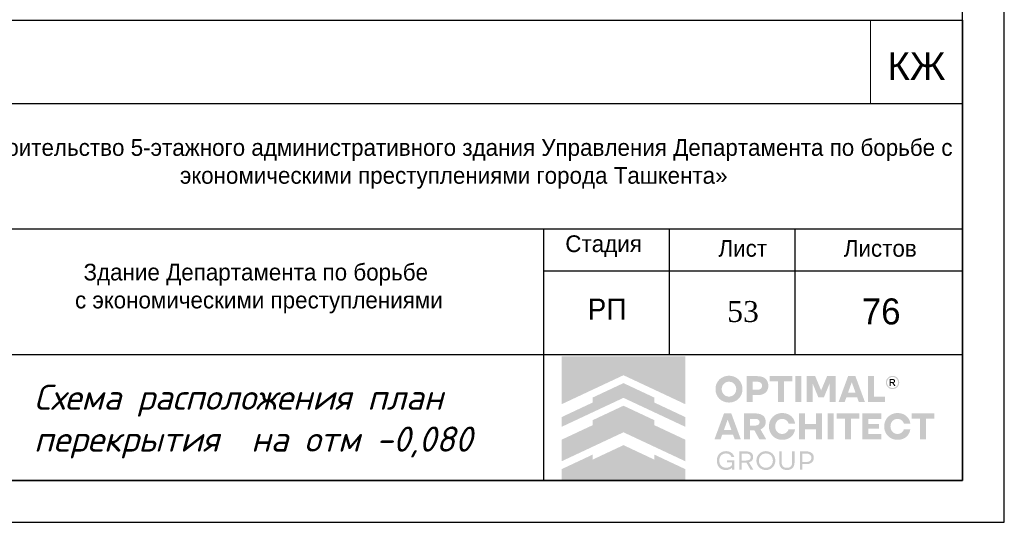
# Model space of a CAD drawing. Header units: millimetres. Extents: x -33345 to 4712671, y -3392 to 121473.
# Tile 656 of 656: x 3397110 to 3408872, y 44501 to 50506. Entities that reach past the tile are written whole.
import ezdxf

# ---------------------------------------------------------------- set-up
doc = ezdxf.new("R2010")
doc.units = ezdxf.units.MM
doc.layers.add('0.25', color=7, linetype='Continuous', lineweight=25)
doc.layers.add('Текст', color=7, linetype='Continuous', lineweight=20)
doc.styles.add('RomanS', font='romans.shx')
doc.styles.get("Standard").update_dxf_attribs({"font": 'arial.ttf'})
doc.styles.add('X-U-RW-01$0$StyleROMANS', font='GOTHIC.TTF')

# ---------------------------------------------------------------- blocks, each defined once
blk = doc.blocks.new('*U282')
at = {"layer": '0.25', "color": 5, "linetype": 'Continuous', "lineweight": 25, "ltscale": 100}
blk.add_lwpolyline([(-72619, 0), (0, 0), (0, 42000), (-72619, 42000), (-72619, 0)], dxfattribs=at)
at = {"layer": '0.25', "color": 7, "linetype": 'Continuous', "lineweight": 30, "ltscale": 100}
blk.add_lwpolyline([(-70619, 500), (-500, 500), (-500, 41500), (-70619, 41500), (-70619, 500)], dxfattribs=at)
blk = doc.blocks.new('logo')
at = {"true_color": 0x90e0ed}
h = blk.add_hatch(color=141, dxfattribs=at)
h.dxf.hatch_style = 1
h.paths.add_polyline_path([(5.672, 5.668), (0.009, 5.668), (0.009, 3.483), (1.425, 4.147), (2.84, 4.81), (4.256, 4.147), (5.672, 3.483)])
at = {"true_color": 0x212121}
h = blk.add_hatch(color=250, dxfattribs=at)
h.dxf.hatch_style = 1
h.paths.add_polyline_path([(8.107, 4.61), (8.086, 4.63), (8.064, 4.649), (8.041, 4.667), (8.017, 4.683), (7.992, 4.699), (7.967, 4.713), (7.94, 4.726), (7.912, 4.738), (7.884, 4.749), (7.855, 4.759), (7.825, 4.766), (7.795, 4.773), (7.763, 4.778), (7.732, 4.782), (7.7, 4.784), (7.667, 4.785), (7.634, 4.784), (7.602, 4.782), (7.571, 4.778), (7.54, 4.773), (7.51, 4.766), (7.48, 4.758), (7.451, 4.749), (7.422, 4.738), (7.394, 4.725), (7.367, 4.712), (7.341, 4.697), (7.316, 4.682), (7.292, 4.665), (7.269, 4.648), (7.247, 4.629), (7.226, 4.609), (7.206, 4.588), (7.187, 4.566), (7.169, 4.544), (7.153, 4.52), (7.137, 4.495), (7.122, 4.47), (7.109, 4.443), (7.097, 4.416), (7.086, 4.387), (7.076, 4.359), (7.068, 4.329), (7.061, 4.299), (7.056, 4.268), (7.053, 4.237), (7.05, 4.205), (7.05, 4.173), (7.05, 4.14), (7.053, 4.108), (7.056, 4.077), (7.061, 4.047), (7.068, 4.016), (7.076, 3.987), (7.086, 3.958), (7.097, 3.93), (7.109, 3.903), (7.122, 3.876), (7.137, 3.85), (7.153, 3.826), (7.169, 3.802), (7.187, 3.779), (7.206, 3.757), (7.226, 3.736), (7.247, 3.716), (7.269, 3.697), (7.292, 3.679), (7.316, 3.662), (7.341, 3.647), (7.367, 3.633), (7.394, 3.619), (7.422, 3.607), (7.451, 3.596), (7.48, 3.587), (7.51, 3.579), (7.54, 3.573), (7.571, 3.568), (7.602, 3.564), (7.634, 3.562), (7.667, 3.561), (7.7, 3.562), (7.732, 3.564), (7.763, 3.568), (7.795, 3.573), (7.825, 3.579), (7.855, 3.587), (7.884, 3.596), (7.912, 3.607), (7.94, 3.619), (7.967, 3.633), (7.992, 3.647), (8.017, 3.662), (8.041, 3.679), (8.064, 3.697), (8.086, 3.716), (8.107, 3.736), (8.127, 3.757), (8.146, 3.779), (8.164, 3.802), (8.181, 3.826), (8.196, 3.85), (8.211, 3.876), (8.224, 3.903), (8.237, 3.93), (8.248, 3.958), (8.257, 3.987), (8.265, 4.016), (8.272, 4.047), (8.277, 4.077), (8.281, 4.108), (8.283, 4.14), (8.284, 4.173), (8.283, 4.205), (8.281, 4.237), (8.277, 4.268), (8.272, 4.299), (8.265, 4.329), (8.257, 4.359), (8.248, 4.387), (8.237, 4.416), (8.224, 4.443), (8.211, 4.47), (8.196, 4.495), (8.181, 4.52), (8.164, 4.544), (8.146, 4.567), (8.127, 4.589)])
h.paths.add_polyline_path([(7.841, 4.464), (7.854, 4.455), (7.867, 4.446), (7.879, 4.436), (7.891, 4.426), (7.902, 4.415), (7.913, 4.403), (7.923, 4.391), (7.933, 4.379), (7.942, 4.366), (7.95, 4.352), (7.958, 4.338), (7.965, 4.324), (7.972, 4.308), (7.977, 4.293), (7.982, 4.277), (7.987, 4.261), (7.99, 4.244), (7.993, 4.228), (7.995, 4.21), (7.996, 4.193), (7.996, 4.175), (7.996, 4.157), (7.995, 4.139), (7.993, 4.121), (7.99, 4.104), (7.987, 4.088), (7.982, 4.071), (7.977, 4.055), (7.972, 4.039), (7.965, 4.024), (7.958, 4.009), (7.95, 3.994), (7.942, 3.981), (7.933, 3.967), (7.923, 3.955), (7.913, 3.942), (7.902, 3.931), (7.891, 3.92), (7.879, 3.909), (7.867, 3.9), (7.854, 3.891), (7.841, 3.882), (7.827, 3.874), (7.813, 3.867), (7.798, 3.86), (7.783, 3.854), (7.767, 3.849), (7.751, 3.844), (7.735, 3.841), (7.718, 3.838), (7.701, 3.836), (7.684, 3.835), (7.667, 3.834), (7.649, 3.835), (7.632, 3.836), (7.615, 3.838), (7.598, 3.841), (7.582, 3.844), (7.566, 3.849), (7.551, 3.854), (7.535, 3.86), (7.521, 3.867), (7.506, 3.874), (7.492, 3.882), (7.479, 3.891), (7.466, 3.9), (7.454, 3.909), (7.442, 3.92), (7.431, 3.931), (7.42, 3.942), (7.41, 3.955), (7.4, 3.967), (7.391, 3.981), (7.383, 3.994), (7.375, 4.009), (7.368, 4.024), (7.362, 4.039), (7.356, 4.055), (7.351, 4.071), (7.347, 4.088), (7.343, 4.104), (7.34, 4.121), (7.338, 4.139), (7.337, 4.157), (7.337, 4.175), (7.337, 4.193), (7.338, 4.21), (7.34, 4.228), (7.343, 4.244), (7.347, 4.261), (7.351, 4.277), (7.356, 4.293), (7.362, 4.308), (7.368, 4.324), (7.375, 4.338), (7.383, 4.352), (7.391, 4.366), (7.4, 4.379), (7.41, 4.391), (7.42, 4.403), (7.431, 4.415), (7.442, 4.426), (7.454, 4.436), (7.466, 4.446), (7.479, 4.455), (7.492, 4.464), (7.506, 4.472), (7.521, 4.479), (7.535, 4.486), (7.551, 4.492), (7.566, 4.497), (7.582, 4.501), (7.598, 4.505), (7.615, 4.508), (7.632, 4.51), (7.649, 4.511), (7.667, 4.511), (7.684, 4.511), (7.701, 4.51), (7.718, 4.508), (7.735, 4.505), (7.751, 4.501), (7.767, 4.497), (7.783, 4.492), (7.798, 4.486), (7.813, 4.479), (7.827, 4.472)], flags=16)
h.paths.add_polyline_path([(9.335, 4.648), (9.319, 4.662), (9.301, 4.675), (9.283, 4.687), (9.264, 4.698), (9.245, 4.709), (9.224, 4.719), (9.203, 4.728), (9.181, 4.736), (9.158, 4.743), (9.134, 4.749), (9.11, 4.755), (9.085, 4.759), (9.059, 4.762), (9.032, 4.765), (9.005, 4.766), (8.977, 4.767), (8.47, 4.767), (8.47, 3.579), (8.75, 3.579), (8.75, 3.898), (8.977, 3.898), (9.005, 3.898), (9.032, 3.9), (9.059, 3.902), (9.085, 3.906), (9.11, 3.91), (9.134, 3.915), (9.158, 3.921), (9.181, 3.928), (9.203, 3.936), (9.224, 3.945), (9.245, 3.954), (9.264, 3.965), (9.283, 3.976), (9.301, 3.988), (9.319, 4.001), (9.335, 4.014), (9.35, 4.029), (9.365, 4.044), (9.379, 4.059), (9.391, 4.076), (9.403, 4.093), (9.414, 4.111), (9.424, 4.13), (9.432, 4.15), (9.44, 4.17), (9.447, 4.191), (9.453, 4.212), (9.458, 4.234), (9.461, 4.257), (9.464, 4.28), (9.466, 4.304), (9.466, 4.329), (9.466, 4.353), (9.464, 4.377), (9.461, 4.401), (9.458, 4.424), (9.453, 4.446), (9.447, 4.468), (9.44, 4.489), (9.432, 4.51), (9.424, 4.53), (9.414, 4.549), (9.403, 4.567), (9.391, 4.585), (9.379, 4.602), (9.365, 4.618), (9.35, 4.633)])
h.paths.add_polyline_path([(8.75, 4.511), (8.959, 4.511), (8.984, 4.511), (9.008, 4.508), (9.031, 4.505), (9.052, 4.499), (9.071, 4.492), (9.09, 4.484), (9.106, 4.474), (9.121, 4.463), (9.135, 4.45), (9.147, 4.436), (9.156, 4.421), (9.165, 4.404), (9.171, 4.387), (9.175, 4.368), (9.178, 4.348), (9.179, 4.327), (9.178, 4.306), (9.175, 4.287), (9.171, 4.268), (9.165, 4.251), (9.156, 4.235), (9.147, 4.22), (9.135, 4.206), (9.121, 4.193), (9.106, 4.182), (9.09, 4.172), (9.071, 4.164), (9.052, 4.157), (9.031, 4.151), (9.008, 4.148), (8.984, 4.145), (8.959, 4.144), (8.75, 4.144)], flags=16)
h.paths.add_polyline_path([(10.558, 4.767), (9.528, 4.767), (9.528, 4.529), (9.904, 4.529), (9.904, 3.579), (10.182, 3.579), (10.182, 4.529), (10.558, 4.529)])
h.paths.add_polyline_path([(10.975, 4.767), (10.695, 4.767), (10.695, 3.579), (10.975, 3.579)])
h.paths.add_polyline_path([(11.611, 4.767), (11.223, 4.767), (11.223, 3.579), (11.498, 3.579), (11.498, 4.426), (11.751, 3.806), (12.012, 3.806), (12.267, 4.426), (12.267, 3.579), (12.542, 3.579), (12.542, 4.767), (12.154, 4.767), (11.882, 4.116)])
h.paths.add_polyline_path([(13.451, 4.767), (13.116, 4.767), (12.68, 3.579), (12.959, 3.579), (13.038, 3.799), (13.529, 3.799), (13.609, 3.579), (13.888, 3.579)])
h.paths.add_polyline_path([(13.285, 4.487), (13.457, 4.01), (13.111, 4.01)], flags=16)
h.paths.add_polyline_path([(14.306, 4.767), (14.026, 4.767), (14.026, 3.579), (14.808, 3.579), (14.808, 3.827), (14.306, 3.827)])
h.paths.add_polyline_path([(15.871, 2.84), (15.857, 2.86), (15.841, 2.879), (15.825, 2.898), (15.808, 2.916), (15.79, 2.933), (15.771, 2.949), (15.752, 2.964), (15.731, 2.978), (15.71, 2.992), (15.688, 3.004), (15.666, 3.016), (15.643, 3.027), (15.619, 3.037), (15.594, 3.046), (15.569, 3.053), (15.543, 3.06), (15.516, 3.066), (15.49, 3.071), (15.462, 3.074), (15.434, 3.077), (15.406, 3.079), (15.377, 3.079), (15.344, 3.078), (15.312, 3.076), (15.281, 3.072), (15.25, 3.067), (15.22, 3.061), (15.191, 3.052), (15.162, 3.043), (15.134, 3.031), (15.106, 3.019), (15.08, 3.005), (15.054, 2.991), (15.03, 2.975), (15.006, 2.958), (14.984, 2.94), (14.962, 2.921), (14.942, 2.901), (14.922, 2.88), (14.903, 2.858), (14.886, 2.835), (14.869, 2.811), (14.854, 2.787), (14.84, 2.761), (14.827, 2.734), (14.815, 2.707), (14.804, 2.679), (14.795, 2.65), (14.787, 2.621), (14.78, 2.591), (14.775, 2.561), (14.772, 2.53), (14.769, 2.499), (14.769, 2.468), (14.769, 2.436), (14.772, 2.405), (14.775, 2.374), (14.78, 2.344), (14.787, 2.314), (14.795, 2.285), (14.804, 2.256), (14.815, 2.228), (14.827, 2.201), (14.84, 2.174), (14.854, 2.149), (14.869, 2.124), (14.886, 2.1), (14.903, 2.077), (14.922, 2.055), (14.942, 2.034), (14.962, 2.014), (14.984, 1.995), (15.006, 1.977), (15.03, 1.96), (15.054, 1.945), (15.08, 1.93), (15.106, 1.916), (15.134, 1.904), (15.162, 1.893), (15.191, 1.883), (15.22, 1.875), (15.25, 1.868), (15.281, 1.863), (15.312, 1.859), (15.344, 1.857), (15.377, 1.856), (15.406, 1.856), (15.434, 1.858), (15.462, 1.861), (15.49, 1.864), (15.516, 1.869), (15.543, 1.875), (15.569, 1.882), (15.594, 1.89), (15.619, 1.898), (15.643, 1.908), (15.666, 1.919), (15.688, 1.931), (15.71, 1.943), (15.731, 1.957), (15.752, 1.971), (15.771, 1.986), (15.79, 2.002), (15.808, 2.019), (15.825, 2.037), (15.841, 2.056), (15.857, 2.075), (15.871, 2.096), (15.885, 2.117), (15.898, 2.139), (15.91, 2.161), (15.921, 2.185), (15.93, 2.209), (15.939, 2.233), (15.947, 2.259), (15.953, 2.284), (15.959, 2.311), (15.964, 2.338), (15.668, 2.338), (15.659, 2.314), (15.649, 2.291), (15.638, 2.269), (15.625, 2.249), (15.61, 2.23), (15.594, 2.213), (15.576, 2.196), (15.557, 2.181), (15.536, 2.168), (15.515, 2.156), (15.493, 2.146), (15.471, 2.138), (15.448, 2.132), (15.424, 2.127), (15.4, 2.125), (15.375, 2.124), (15.358, 2.124), (15.342, 2.125), (15.326, 2.127), (15.31, 2.13), (15.294, 2.134), (15.279, 2.139), (15.264, 2.144), (15.249, 2.15), (15.235, 2.157), (15.221, 2.165), (15.207, 2.173), (15.195, 2.182), (15.182, 2.191), (15.17, 2.201), (15.159, 2.212), (15.148, 2.223), (15.138, 2.235), (15.128, 2.247), (15.119, 2.26), (15.11, 2.273), (15.102, 2.287), (15.094, 2.302), (15.087, 2.316), (15.081, 2.332), (15.075, 2.348), (15.07, 2.364), (15.066, 2.381), (15.062, 2.397), (15.059, 2.414), (15.057, 2.432), (15.056, 2.45), (15.056, 2.468), (15.056, 2.486), (15.057, 2.503), (15.059, 2.521), (15.062, 2.538), (15.066, 2.555), (15.07, 2.571), (15.075, 2.587), (15.081, 2.603), (15.087, 2.619), (15.094, 2.634), (15.102, 2.648), (15.11, 2.662), (15.119, 2.675), (15.128, 2.688), (15.138, 2.7), (15.148, 2.712), (15.159, 2.723), (15.17, 2.734), (15.182, 2.744), (15.195, 2.753), (15.207, 2.762), (15.221, 2.77), (15.235, 2.778), (15.249, 2.785), (15.264, 2.791), (15.279, 2.797), (15.294, 2.801), (15.31, 2.805), (15.326, 2.808), (15.342, 2.81), (15.358, 2.811), (15.375, 2.812), (15.4, 2.811), (15.424, 2.808), (15.448, 2.803), (15.471, 2.797), (15.493, 2.789), (15.515, 2.779), (15.536, 2.767), (15.557, 2.754), (15.576, 2.739), (15.594, 2.722), (15.61, 2.705), (15.625, 2.686), (15.638, 2.666), (15.649, 2.644), (15.659, 2.621), (15.668, 2.597), (15.964, 2.597), (15.959, 2.624), (15.953, 2.651), (15.947, 2.677), (15.939, 2.702), (15.93, 2.726), (15.921, 2.75), (15.91, 2.774), (15.898, 2.796), (15.885, 2.818)])
h.paths.add_polyline_path([(14.632, 3.061), (13.76, 3.061), (13.76, 1.874), (14.632, 1.874), (14.632, 2.122), (14.04, 2.122), (14.04, 2.359), (14.528, 2.359), (14.528, 2.572), (14.04, 2.572), (14.04, 2.813), (14.632, 2.813)])
h.paths.add_polyline_path([(13.624, 3.061), (12.593, 3.061), (12.593, 2.824), (12.969, 2.824), (12.969, 1.874), (13.248, 1.874), (13.248, 2.824), (13.624, 2.824)])
h.paths.add_polyline_path([(12.457, 3.061), (12.177, 3.061), (12.177, 1.874), (12.457, 1.874)])
h.paths.add_polyline_path([(11.929, 3.061), (11.648, 3.061), (11.648, 2.572), (11.147, 2.572), (11.147, 3.061), (10.867, 3.061), (10.867, 1.874), (11.147, 1.874), (11.147, 2.329), (11.648, 2.329), (11.648, 1.874), (11.929, 1.874)])
h.paths.add_polyline_path([(10.624, 2.796), (10.611, 2.818), (10.597, 2.84), (10.583, 2.86), (10.567, 2.879), (10.551, 2.898), (10.534, 2.916), (10.516, 2.933), (10.497, 2.949), (10.477, 2.964), (10.457, 2.978), (10.436, 2.992), (10.414, 3.004), (10.392, 3.016), (10.368, 3.027), (10.344, 3.037), (10.32, 3.046), (10.294, 3.053), (10.269, 3.06), (10.242, 3.066), (10.215, 3.071), (10.188, 3.074), (10.16, 3.077), (10.132, 3.079), (10.103, 3.079), (10.07, 3.078), (10.038, 3.076), (10.007, 3.072), (9.976, 3.067), (9.946, 3.061), (9.917, 3.052), (9.888, 3.043), (9.86, 3.031), (9.832, 3.019), (9.806, 3.005), (9.78, 2.991), (9.756, 2.975), (9.732, 2.958), (9.71, 2.94), (9.688, 2.921), (9.667, 2.901), (9.648, 2.88), (9.629, 2.858), (9.612, 2.835), (9.595, 2.811), (9.58, 2.787), (9.566, 2.761), (9.553, 2.734), (9.541, 2.707), (9.53, 2.679), (9.52, 2.65), (9.512, 2.621), (9.506, 2.591), (9.501, 2.561), (9.497, 2.53), (9.495, 2.499), (9.494, 2.468), (9.495, 2.436), (9.497, 2.405), (9.501, 2.374), (9.506, 2.344), (9.512, 2.314), (9.52, 2.285), (9.53, 2.256), (9.541, 2.228), (9.553, 2.201), (9.566, 2.174), (9.58, 2.149), (9.595, 2.124), (9.612, 2.1), (9.629, 2.077), (9.648, 2.055), (9.667, 2.034), (9.688, 2.014), (9.71, 1.995), (9.732, 1.977), (9.756, 1.96), (9.78, 1.945), (9.806, 1.93), (9.832, 1.916), (9.86, 1.904), (9.888, 1.893), (9.917, 1.883), (9.946, 1.875), (9.976, 1.868), (10.007, 1.863), (10.038, 1.859), (10.07, 1.857), (10.103, 1.856), (10.132, 1.856), (10.16, 1.858), (10.188, 1.861), (10.215, 1.864), (10.242, 1.869), (10.269, 1.875), (10.294, 1.882), (10.32, 1.89), (10.344, 1.898), (10.368, 1.908), (10.392, 1.919), (10.414, 1.931), (10.436, 1.943), (10.457, 1.957), (10.477, 1.971), (10.497, 1.986), (10.516, 2.002), (10.534, 2.019), (10.551, 2.037), (10.567, 2.056), (10.583, 2.075), (10.597, 2.096), (10.611, 2.117), (10.624, 2.139), (10.636, 2.161), (10.646, 2.185), (10.656, 2.209), (10.665, 2.233), (10.673, 2.259), (10.679, 2.284), (10.685, 2.311), (10.689, 2.338), (10.393, 2.338), (10.385, 2.314), (10.375, 2.291), (10.364, 2.269), (10.351, 2.249), (10.336, 2.23), (10.32, 2.213), (10.302, 2.196), (10.282, 2.181), (10.262, 2.168), (10.241, 2.156), (10.219, 2.146), (10.197, 2.138), (10.174, 2.132), (10.15, 2.127), (10.126, 2.125), (10.101, 2.124), (10.084, 2.124), (10.068, 2.125), (10.052, 2.127), (10.036, 2.13), (10.02, 2.134), (10.005, 2.139), (9.99, 2.144), (9.975, 2.15), (9.961, 2.157), (9.947, 2.165), (9.933, 2.173), (9.92, 2.182), (9.908, 2.191), (9.896, 2.201), (9.885, 2.212), (9.874, 2.223), (9.864, 2.235), (9.854, 2.247), (9.844, 2.26), (9.836, 2.273), (9.828, 2.287), (9.82, 2.302), (9.813, 2.316), (9.806, 2.332), (9.801, 2.348), (9.796, 2.364), (9.791, 2.381), (9.788, 2.397), (9.785, 2.414), (9.783, 2.432), (9.782, 2.45), (9.782, 2.468), (9.782, 2.486), (9.783, 2.503), (9.785, 2.521), (9.788, 2.538), (9.791, 2.555), (9.796, 2.571), (9.801, 2.587), (9.806, 2.603), (9.813, 2.619), (9.82, 2.634), (9.828, 2.648), (9.836, 2.662), (9.844, 2.675), (9.854, 2.688), (9.864, 2.7), (9.874, 2.712), (9.885, 2.723), (9.896, 2.734), (9.908, 2.744), (9.92, 2.753), (9.933, 2.762), (9.947, 2.77), (9.961, 2.778), (9.975, 2.785), (9.99, 2.791), (10.005, 2.797), (10.02, 2.801), (10.036, 2.805), (10.052, 2.808), (10.068, 2.81), (10.084, 2.811), (10.101, 2.812), (10.126, 2.811), (10.15, 2.808), (10.174, 2.803), (10.197, 2.797), (10.219, 2.789), (10.241, 2.779), (10.262, 2.767), (10.282, 2.754), (10.302, 2.739), (10.32, 2.722), (10.336, 2.705), (10.351, 2.686), (10.364, 2.666), (10.375, 2.644), (10.385, 2.621), (10.393, 2.597), (10.689, 2.597), (10.685, 2.624), (10.679, 2.651), (10.673, 2.677), (10.665, 2.702), (10.656, 2.726), (10.646, 2.75), (10.636, 2.774)])
h.paths.add_polyline_path([(9.251, 2.936), (9.221, 2.962), (9.189, 2.986), (9.153, 3.006), (9.113, 3.023), (9.07, 3.037), (9.024, 3.047), (8.974, 3.055), (8.921, 3.06), (8.865, 3.061), (8.347, 3.061), (8.347, 1.874), (8.628, 1.874), (8.628, 2.294), (8.826, 2.294), (9.057, 1.874), (9.372, 1.874), (9.108, 2.335), (9.136, 2.346), (9.162, 2.359), (9.187, 2.374), (9.21, 2.39), (9.231, 2.407), (9.25, 2.425), (9.268, 2.445), (9.284, 2.466), (9.299, 2.488), (9.311, 2.512), (9.322, 2.537), (9.33, 2.563), (9.337, 2.59), (9.342, 2.619), (9.345, 2.649), (9.346, 2.68), (9.344, 2.725), (9.338, 2.766), (9.328, 2.805), (9.315, 2.842), (9.297, 2.876), (9.276, 2.907)])
h.paths.add_polyline_path([(8.949, 2.802), (8.967, 2.796), (8.984, 2.789), (8.999, 2.781), (9.012, 2.772), (9.024, 2.761), (9.035, 2.75), (9.044, 2.737), (9.051, 2.724), (9.056, 2.709), (9.06, 2.693), (9.063, 2.677), (9.064, 2.659), (9.063, 2.642), (9.06, 2.626), (9.056, 2.61), (9.051, 2.596), (9.044, 2.582), (9.035, 2.57), (9.024, 2.559), (9.012, 2.548), (8.999, 2.539), (8.984, 2.531), (8.967, 2.524), (8.949, 2.518), (8.93, 2.514), (8.909, 2.511), (8.887, 2.509), (8.863, 2.508), (8.628, 2.508), (8.628, 2.812), (8.863, 2.812), (8.887, 2.811), (8.909, 2.809), (8.93, 2.806)], flags=16)
h.paths.add_polyline_path([(7.773, 3.061), (7.438, 3.061), (7.002, 1.874), (7.28, 1.874), (7.36, 2.093), (7.851, 2.093), (7.931, 1.874), (8.209, 1.874)])
h.paths.add_polyline_path([(7.606, 2.781), (7.778, 2.304), (7.433, 2.304)], flags=16)
h.paths.add_polyline_path([(17.059, 3.061), (16.029, 3.061), (16.029, 2.824), (16.405, 2.824), (16.405, 1.874), (16.683, 1.874), (16.683, 2.824), (17.059, 2.824)])
at = {"true_color": 0xa7a9ac}
h = blk.add_hatch(color=253, dxfattribs=at)
h.dxf.hatch_style = 1
h.paths.add_polyline_path([(15.277, 4.754), (15.255, 4.763), (15.232, 4.77), (15.208, 4.776), (15.185, 4.779), (15.164, 4.781), (15.162, 4.781), (15.138, 4.781), (15.127, 4.78), (15.114, 4.779), (15.101, 4.777), (15.088, 4.775), (15.076, 4.772), (15.063, 4.769), (15.05, 4.765), (15.038, 4.76), (15.026, 4.755), (14.997, 4.739), (14.969, 4.721), (14.945, 4.701), (14.923, 4.679), (14.903, 4.654), (14.886, 4.628), (14.872, 4.599), (14.86, 4.567), (14.856, 4.553), (14.853, 4.539), (14.85, 4.525), (14.848, 4.51), (14.847, 4.496), (14.847, 4.481), (14.847, 4.466), (14.848, 4.452), (14.851, 4.426), (14.857, 4.402), (14.864, 4.378), (14.873, 4.355), (14.884, 4.333), (14.896, 4.312), (14.911, 4.291), (14.928, 4.272), (14.94, 4.259), (14.954, 4.247), (14.968, 4.236), (14.982, 4.225), (14.997, 4.216), (15.013, 4.207), (15.029, 4.2), (15.046, 4.193), (15.064, 4.187), (15.082, 4.182), (15.1, 4.179), (15.119, 4.176), (15.14, 4.175), (15.16, 4.175), (15.181, 4.176), (15.202, 4.179), (15.222, 4.183), (15.241, 4.188), (15.26, 4.195), (15.279, 4.203), (15.297, 4.212), (15.314, 4.222), (15.331, 4.234), (15.347, 4.247), (15.364, 4.263), (15.38, 4.28), (15.395, 4.298), (15.408, 4.317), (15.419, 4.337), (15.429, 4.358), (15.437, 4.38), (15.444, 4.403), (15.448, 4.418), (15.45, 4.433), (15.452, 4.448), (15.453, 4.463), (15.454, 4.466), (15.454, 4.49), (15.453, 4.501), (15.45, 4.523), (15.446, 4.544), (15.441, 4.565), (15.434, 4.586), (15.426, 4.605), (15.416, 4.624), (15.405, 4.643), (15.392, 4.661), (15.38, 4.676), (15.368, 4.69), (15.354, 4.703), (15.34, 4.715), (15.326, 4.726), (15.31, 4.736), (15.294, 4.745)])
h.paths.add_polyline_path([(15.249, 4.711), (15.292, 4.687), (15.329, 4.657), (15.36, 4.619), (15.383, 4.576), (15.398, 4.529), (15.403, 4.478), (15.398, 4.427), (15.383, 4.379), (15.36, 4.336), (15.329, 4.299), (15.291, 4.268), (15.248, 4.245), (15.2, 4.23), (15.149, 4.225), (15.099, 4.23), (15.051, 4.245), (15.009, 4.268), (14.971, 4.299), (14.941, 4.337), (14.917, 4.38), (14.903, 4.427), (14.897, 4.478), (14.903, 4.529), (14.917, 4.576), (14.941, 4.619), (14.972, 4.657), (15.009, 4.688), (15.052, 4.711), (15.099, 4.726), (15.15, 4.731), (15.201, 4.726)], flags=16)
h.paths.add_polyline_path([(15.197, 4.632), (15.209, 4.629), (15.219, 4.625), (15.227, 4.621), (15.235, 4.616), (15.242, 4.61), (15.249, 4.603), (15.254, 4.596), (15.259, 4.587), (15.263, 4.578), (15.267, 4.565), (15.269, 4.553), (15.269, 4.541), (15.267, 4.529), (15.264, 4.518), (15.259, 4.507), (15.252, 4.496), (15.244, 4.486), (15.238, 4.48), (15.232, 4.475), (15.225, 4.471), (15.218, 4.467), (15.211, 4.464), (15.203, 4.461), (15.196, 4.459), (15.187, 4.458), (15.177, 4.456), (15.177, 4.456), (15.189, 4.449), (15.197, 4.445), (15.203, 4.439), (15.209, 4.433), (15.215, 4.426), (15.226, 4.413), (15.235, 4.399), (15.245, 4.386), (15.254, 4.372), (15.29, 4.313), (15.291, 4.311), (15.289, 4.31), (15.23, 4.31), (15.226, 4.312), (15.182, 4.389), (15.157, 4.425), (15.152, 4.43), (15.147, 4.435), (15.141, 4.439), (15.135, 4.442), (15.129, 4.445), (15.122, 4.447), (15.115, 4.448), (15.107, 4.448), (15.072, 4.449), (15.07, 4.449), (15.07, 4.311), (15.018, 4.311), (15.018, 4.636), (15.02, 4.637), (15.161, 4.635), (15.173, 4.635), (15.185, 4.634)], flags=0)
h.paths.add_polyline_path([(15.178, 4.588), (15.187, 4.584), (15.196, 4.579), (15.2, 4.576), (15.203, 4.572), (15.206, 4.568), (15.209, 4.564), (15.211, 4.559), (15.212, 4.554), (15.213, 4.549), (15.213, 4.544), (15.213, 4.538), (15.212, 4.533), (15.211, 4.528), (15.209, 4.523), (15.206, 4.518), (15.203, 4.514), (15.199, 4.51), (15.195, 4.506), (15.19, 4.503), (15.184, 4.5), (15.178, 4.499), (15.173, 4.497), (15.161, 4.495), (15.15, 4.494), (15.138, 4.494), (15.127, 4.494), (15.074, 4.493), (15.071, 4.493), (15.071, 4.592), (15.096, 4.592), (15.159, 4.591), (15.169, 4.59)], flags=0)
h.paths.add_polyline_path([(15.267, 4.565), (15.263, 4.578), (15.259, 4.587), (15.254, 4.596), (15.249, 4.603), (15.242, 4.61), (15.235, 4.616), (15.227, 4.621), (15.219, 4.625), (15.209, 4.629), (15.197, 4.632), (15.185, 4.634), (15.173, 4.635), (15.161, 4.635), (15.02, 4.637), (15.018, 4.636), (15.018, 4.311), (15.07, 4.311), (15.07, 4.449), (15.072, 4.449), (15.107, 4.448), (15.115, 4.448), (15.122, 4.447), (15.129, 4.445), (15.135, 4.442), (15.141, 4.439), (15.147, 4.435), (15.152, 4.43), (15.157, 4.425), (15.182, 4.389), (15.226, 4.312), (15.23, 4.31), (15.289, 4.31), (15.291, 4.311), (15.29, 4.313), (15.254, 4.372), (15.245, 4.386), (15.235, 4.399), (15.226, 4.413), (15.215, 4.426), (15.209, 4.433), (15.203, 4.439), (15.197, 4.445), (15.189, 4.449), (15.177, 4.456), (15.187, 4.458), (15.196, 4.459), (15.203, 4.461), (15.211, 4.464), (15.218, 4.467), (15.225, 4.471), (15.232, 4.475), (15.238, 4.48), (15.244, 4.486), (15.252, 4.496), (15.259, 4.507), (15.264, 4.518), (15.267, 4.529), (15.269, 4.541), (15.269, 4.553)], flags=0)
h = blk.add_hatch(color=253, dxfattribs=at)
h.dxf.hatch_style = 1
h.paths.add_polyline_path([(15.242, 4.61), (15.235, 4.616), (15.227, 4.621), (15.219, 4.625), (15.209, 4.629), (15.197, 4.632), (15.185, 4.634), (15.173, 4.635), (15.161, 4.635), (15.02, 4.637), (15.018, 4.636), (15.018, 4.311), (15.07, 4.311), (15.07, 4.449), (15.072, 4.449), (15.107, 4.448), (15.115, 4.448), (15.122, 4.447), (15.129, 4.445), (15.135, 4.442), (15.141, 4.439), (15.147, 4.435), (15.152, 4.43), (15.157, 4.425), (15.182, 4.389), (15.226, 4.312), (15.23, 4.31), (15.289, 4.31), (15.291, 4.311), (15.29, 4.313), (15.254, 4.372), (15.245, 4.386), (15.235, 4.399), (15.226, 4.413), (15.215, 4.426), (15.209, 4.433), (15.203, 4.439), (15.197, 4.445), (15.189, 4.449), (15.177, 4.456), (15.187, 4.458), (15.196, 4.459), (15.203, 4.461), (15.211, 4.464), (15.218, 4.467), (15.225, 4.471), (15.232, 4.475), (15.238, 4.48), (15.244, 4.486), (15.252, 4.496), (15.259, 4.507), (15.264, 4.518), (15.267, 4.529), (15.269, 4.541), (15.269, 4.553), (15.267, 4.565), (15.263, 4.578), (15.259, 4.587), (15.254, 4.596), (15.249, 4.603)])
h.paths.add_polyline_path([(15.169, 4.59), (15.178, 4.588), (15.187, 4.584), (15.196, 4.579), (15.2, 4.576), (15.203, 4.572), (15.206, 4.568), (15.209, 4.564), (15.211, 4.559), (15.212, 4.554), (15.213, 4.549), (15.213, 4.544), (15.213, 4.538), (15.212, 4.533), (15.211, 4.528), (15.209, 4.523), (15.206, 4.518), (15.203, 4.514), (15.199, 4.51), (15.195, 4.506), (15.19, 4.503), (15.184, 4.5), (15.178, 4.499), (15.173, 4.497), (15.161, 4.495), (15.15, 4.494), (15.138, 4.494), (15.127, 4.494), (15.074, 4.493), (15.071, 4.493), (15.071, 4.592), (15.096, 4.592), (15.159, 4.591)], flags=16)
at = {"true_color": 0x1f2877}
h = blk.add_hatch(color=166, dxfattribs=at)
h.dxf.hatch_style = 1
h.paths.add_polyline_path([(2.84, 4.449), (1.425, 3.786), (1.425, 3.558), (0.009, 2.894), (0.009, 2.448), (1.425, 3.112), (2.84, 3.775), (4.256, 3.112), (5.672, 2.448), (5.672, 2.894), (4.256, 3.558), (4.256, 3.786)])
h.paths.add_polyline_path([(2.84, 3.415), (1.425, 2.751), (1.425, 2.523), (0.009, 1.86), (0.009, 0.873), (1.425, 1.536), (2.84, 2.199), (4.256, 1.536), (5.672, 0.873), (5.672, 1.86), (4.256, 2.523), (4.256, 2.751)])
h.paths.add_polyline_path([(2.84, 1.611), (1.425, 0.947), (1.425, 1.176), (0.009, 0.512), (0.009, 0.005), (5.672, 0.005), (5.672, 0.512), (4.256, 1.176), (4.256, 0.947)])
at = {"true_color": 0xa7a9ac}
h = blk.add_hatch(color=253, dxfattribs=at)
h.dxf.hatch_style = 1
h.paths.add_polyline_path([(7.824, 1.219), (7.813, 1.23), (7.803, 1.24), (7.791, 1.249), (7.78, 1.258), (7.768, 1.267), (7.756, 1.275), (7.743, 1.283), (7.73, 1.29), (7.716, 1.297), (7.703, 1.303), (7.688, 1.309), (7.674, 1.314), (7.659, 1.319), (7.644, 1.323), (7.628, 1.326), (7.613, 1.329), (7.597, 1.332), (7.581, 1.334), (7.564, 1.335), (7.547, 1.336), (7.53, 1.336), (7.506, 1.335), (7.483, 1.334), (7.461, 1.331), (7.439, 1.328), (7.417, 1.323), (7.396, 1.317), (7.376, 1.31), (7.356, 1.302), (7.337, 1.293), (7.319, 1.284), (7.301, 1.273), (7.284, 1.262), (7.268, 1.25), (7.253, 1.237), (7.238, 1.224), (7.224, 1.21), (7.211, 1.195), (7.199, 1.179), (7.187, 1.163), (7.176, 1.146), (7.166, 1.129), (7.157, 1.11), (7.149, 1.092), (7.141, 1.073), (7.134, 1.053), (7.128, 1.033), (7.124, 1.012), (7.119, 0.991), (7.116, 0.97), (7.114, 0.949), (7.113, 0.927), (7.112, 0.904), (7.113, 0.88), (7.114, 0.857), (7.116, 0.834), (7.12, 0.811), (7.124, 0.789), (7.129, 0.768), (7.135, 0.747), (7.142, 0.727), (7.15, 0.707), (7.159, 0.688), (7.168, 0.67), (7.178, 0.652), (7.189, 0.636), (7.201, 0.62), (7.214, 0.605), (7.227, 0.59), (7.241, 0.577), (7.255, 0.564), (7.271, 0.552), (7.286, 0.54), (7.303, 0.53), (7.32, 0.52), (7.338, 0.511), (7.357, 0.503), (7.376, 0.496), (7.396, 0.49), (7.416, 0.485), (7.436, 0.48), (7.458, 0.477), (7.479, 0.475), (7.501, 0.473), (7.524, 0.473), (7.546, 0.473), (7.567, 0.474), (7.588, 0.476), (7.608, 0.479), (7.627, 0.483), (7.646, 0.488), (7.664, 0.493), (7.682, 0.5), (7.699, 0.507), (7.716, 0.514), (7.732, 0.523), (7.747, 0.532), (7.761, 0.541), (7.775, 0.551), (7.789, 0.562), (7.802, 0.574), (7.802, 0.485), (7.911, 0.485), (7.911, 0.921), (7.578, 0.921), (7.578, 0.827), (7.802, 0.827), (7.802, 0.709), (7.794, 0.695), (7.785, 0.681), (7.774, 0.668), (7.763, 0.656), (7.75, 0.645), (7.735, 0.634), (7.72, 0.624), (7.703, 0.615), (7.685, 0.606), (7.666, 0.599), (7.647, 0.593), (7.627, 0.588), (7.606, 0.584), (7.585, 0.581), (7.563, 0.58), (7.54, 0.579), (7.522, 0.579), (7.505, 0.58), (7.488, 0.582), (7.472, 0.585), (7.456, 0.588), (7.441, 0.592), (7.425, 0.597), (7.411, 0.602), (7.396, 0.608), (7.383, 0.615), (7.369, 0.622), (7.357, 0.63), (7.345, 0.639), (7.333, 0.648), (7.322, 0.658), (7.311, 0.668), (7.301, 0.679), (7.292, 0.69), (7.283, 0.702), (7.275, 0.715), (7.267, 0.728), (7.26, 0.741), (7.253, 0.756), (7.247, 0.77), (7.242, 0.786), (7.237, 0.801), (7.234, 0.817), (7.23, 0.834), (7.228, 0.851), (7.226, 0.868), (7.225, 0.886), (7.225, 0.904), (7.225, 0.921), (7.226, 0.938), (7.228, 0.954), (7.23, 0.97), (7.233, 0.986), (7.236, 1.001), (7.24, 1.016), (7.245, 1.031), (7.25, 1.046), (7.256, 1.06), (7.262, 1.074), (7.27, 1.087), (7.277, 1.099), (7.285, 1.112), (7.294, 1.123), (7.304, 1.135), (7.314, 1.145), (7.324, 1.155), (7.335, 1.165), (7.347, 1.174), (7.359, 1.182), (7.371, 1.19), (7.385, 1.197), (7.398, 1.204), (7.412, 1.21), (7.427, 1.215), (7.442, 1.22), (7.458, 1.223), (7.474, 1.226), (7.49, 1.228), (7.508, 1.229), (7.525, 1.23), (7.547, 1.229), (7.569, 1.227), (7.59, 1.224), (7.61, 1.219), (7.629, 1.214), (7.648, 1.207), (7.667, 1.199), (7.684, 1.189), (7.701, 1.178), (7.716, 1.166), (7.73, 1.154), (7.743, 1.14), (7.755, 1.125), (7.765, 1.109), (7.775, 1.091), (7.783, 1.073), (7.908, 1.073), (7.903, 1.089), (7.897, 1.104), (7.891, 1.118), (7.884, 1.132), (7.877, 1.146), (7.869, 1.159), (7.861, 1.172), (7.852, 1.185), (7.843, 1.197), (7.834, 1.208)])
h.paths.add_polyline_path([(8.756, 1.163), (8.751, 1.175), (8.746, 1.187), (8.74, 1.198), (8.733, 1.208), (8.725, 1.219), (8.717, 1.229), (8.709, 1.238), (8.7, 1.247), (8.69, 1.255), (8.68, 1.263), (8.669, 1.271), (8.658, 1.278), (8.646, 1.285), (8.634, 1.291), (8.621, 1.296), (8.608, 1.301), (8.594, 1.306), (8.579, 1.31), (8.565, 1.314), (8.549, 1.317), (8.534, 1.319), (8.517, 1.321), (8.501, 1.322), (8.484, 1.323), (8.466, 1.323), (8.136, 1.323), (8.136, 0.485), (8.245, 0.485), (8.245, 0.814), (8.464, 0.814), (8.654, 0.485), (8.783, 0.485), (8.579, 0.828), (8.602, 0.835), (8.623, 0.843), (8.643, 0.853), (8.662, 0.863), (8.679, 0.875), (8.695, 0.888), (8.709, 0.902), (8.723, 0.917), (8.734, 0.933), (8.744, 0.95), (8.753, 0.968), (8.76, 0.986), (8.766, 1.006), (8.769, 1.026), (8.772, 1.047), (8.773, 1.07), (8.772, 1.084), (8.771, 1.098), (8.77, 1.112), (8.767, 1.125), (8.764, 1.138), (8.761, 1.151)])
h.paths.add_polyline_path([(8.245, 1.223), (8.455, 1.223), (8.479, 1.223), (8.501, 1.221), (8.522, 1.218), (8.541, 1.213), (8.56, 1.207), (8.577, 1.2), (8.592, 1.192), (8.606, 1.182), (8.619, 1.171), (8.63, 1.159), (8.639, 1.146), (8.647, 1.132), (8.653, 1.117), (8.657, 1.101), (8.659, 1.084), (8.66, 1.066), (8.659, 1.047), (8.657, 1.03), (8.653, 1.014), (8.647, 0.999), (8.639, 0.985), (8.63, 0.972), (8.619, 0.96), (8.606, 0.949), (8.592, 0.94), (8.577, 0.931), (8.56, 0.924), (8.541, 0.918), (8.522, 0.914), (8.501, 0.911), (8.479, 0.909), (8.455, 0.908), (8.245, 0.908)], flags=16)
h.paths.add_polyline_path([(9.702, 1.165), (9.689, 1.181), (9.676, 1.197), (9.662, 1.212), (9.647, 1.226), (9.631, 1.239), (9.615, 1.252), (9.598, 1.263), (9.581, 1.274), (9.563, 1.285), (9.544, 1.294), (9.525, 1.303), (9.505, 1.311), (9.484, 1.317), (9.464, 1.323), (9.443, 1.328), (9.421, 1.331), (9.399, 1.334), (9.377, 1.336), (9.355, 1.336), (9.332, 1.336), (9.31, 1.334), (9.288, 1.331), (9.266, 1.328), (9.245, 1.323), (9.225, 1.317), (9.204, 1.311), (9.184, 1.303), (9.165, 1.294), (9.146, 1.285), (9.128, 1.274), (9.111, 1.263), (9.094, 1.252), (9.078, 1.239), (9.062, 1.226), (9.047, 1.212), (9.033, 1.197), (9.02, 1.181), (9.007, 1.165), (8.995, 1.148), (8.984, 1.131), (8.974, 1.113), (8.965, 1.094), (8.956, 1.075), (8.948, 1.055), (8.941, 1.034), (8.936, 1.014), (8.931, 0.993), (8.928, 0.971), (8.925, 0.949), (8.923, 0.927), (8.923, 0.904), (8.923, 0.882), (8.925, 0.859), (8.928, 0.838), (8.931, 0.816), (8.936, 0.795), (8.941, 0.774), (8.948, 0.754), (8.956, 0.734), (8.965, 0.715), (8.974, 0.696), (8.984, 0.678), (8.995, 0.66), (9.007, 0.644), (9.02, 0.628), (9.033, 0.612), (9.047, 0.597), (9.062, 0.583), (9.078, 0.57), (9.094, 0.557), (9.111, 0.545), (9.128, 0.534), (9.146, 0.524), (9.165, 0.514), (9.184, 0.506), (9.204, 0.498), (9.225, 0.491), (9.245, 0.486), (9.266, 0.481), (9.288, 0.477), (9.31, 0.475), (9.332, 0.473), (9.355, 0.473), (9.377, 0.473), (9.399, 0.475), (9.421, 0.477), (9.443, 0.481), (9.464, 0.486), (9.484, 0.491), (9.505, 0.498), (9.525, 0.506), (9.544, 0.514), (9.563, 0.524), (9.581, 0.534), (9.598, 0.545), (9.615, 0.557), (9.631, 0.57), (9.647, 0.583), (9.662, 0.597), (9.676, 0.612), (9.689, 0.628), (9.702, 0.644), (9.714, 0.66), (9.725, 0.678), (9.735, 0.696), (9.744, 0.715), (9.753, 0.734), (9.761, 0.754), (9.768, 0.774), (9.773, 0.795), (9.778, 0.816), (9.782, 0.838), (9.784, 0.859), (9.786, 0.882), (9.786, 0.904), (9.786, 0.927), (9.784, 0.949), (9.782, 0.971), (9.778, 0.993), (9.773, 1.014), (9.768, 1.034), (9.761, 1.055), (9.753, 1.075), (9.744, 1.094), (9.735, 1.113), (9.725, 1.131), (9.714, 1.148)])
h.paths.add_polyline_path([(9.126, 1.137), (9.136, 1.148), (9.148, 1.158), (9.16, 1.167), (9.172, 1.176), (9.185, 1.184), (9.198, 1.192), (9.212, 1.199), (9.227, 1.205), (9.242, 1.211), (9.257, 1.216), (9.272, 1.22), (9.288, 1.223), (9.304, 1.226), (9.321, 1.228), (9.337, 1.229), (9.355, 1.23), (9.372, 1.229), (9.388, 1.228), (9.405, 1.226), (9.421, 1.223), (9.437, 1.22), (9.452, 1.216), (9.467, 1.211), (9.482, 1.205), (9.497, 1.199), (9.511, 1.192), (9.524, 1.184), (9.537, 1.176), (9.549, 1.167), (9.561, 1.158), (9.573, 1.148), (9.583, 1.137), (9.594, 1.126), (9.604, 1.114), (9.613, 1.102), (9.621, 1.089), (9.629, 1.076), (9.637, 1.063), (9.644, 1.048), (9.65, 1.034), (9.655, 1.019), (9.66, 1.003), (9.664, 0.988), (9.668, 0.972), (9.67, 0.955), (9.672, 0.939), (9.673, 0.922), (9.674, 0.904), (9.673, 0.887), (9.672, 0.87), (9.67, 0.853), (9.668, 0.837), (9.664, 0.821), (9.66, 0.805), (9.655, 0.79), (9.65, 0.775), (9.644, 0.76), (9.637, 0.746), (9.629, 0.732), (9.621, 0.719), (9.613, 0.707), (9.604, 0.694), (9.594, 0.683), (9.583, 0.672), (9.573, 0.661), (9.561, 0.651), (9.549, 0.641), (9.537, 0.633), (9.524, 0.624), (9.511, 0.617), (9.497, 0.61), (9.482, 0.603), (9.467, 0.598), (9.452, 0.593), (9.437, 0.589), (9.421, 0.585), (9.405, 0.582), (9.388, 0.581), (9.372, 0.579), (9.355, 0.579), (9.337, 0.579), (9.321, 0.581), (9.304, 0.582), (9.288, 0.585), (9.272, 0.589), (9.257, 0.593), (9.242, 0.598), (9.227, 0.603), (9.212, 0.61), (9.198, 0.617), (9.185, 0.624), (9.172, 0.633), (9.16, 0.641), (9.148, 0.651), (9.136, 0.661), (9.126, 0.672), (9.115, 0.683), (9.105, 0.694), (9.096, 0.707), (9.088, 0.719), (9.08, 0.732), (9.072, 0.746), (9.065, 0.76), (9.059, 0.775), (9.054, 0.79), (9.049, 0.805), (9.045, 0.821), (9.041, 0.837), (9.039, 0.853), (9.037, 0.87), (9.036, 0.887), (9.035, 0.904), (9.036, 0.922), (9.037, 0.939), (9.039, 0.955), (9.041, 0.972), (9.045, 0.988), (9.049, 1.003), (9.054, 1.019), (9.059, 1.034), (9.065, 1.048), (9.072, 1.063), (9.08, 1.076), (9.088, 1.089), (9.096, 1.102), (9.105, 1.114), (9.115, 1.126)], flags=16)
h.paths.add_polyline_path([(10.079, 1.323), (9.97, 1.323), (9.97, 0.817), (9.97, 0.797), (9.972, 0.778), (9.973, 0.759), (9.976, 0.741), (9.979, 0.723), (9.983, 0.705), (9.988, 0.689), (9.994, 0.672), (10, 0.656), (10.007, 0.641), (10.015, 0.627), (10.023, 0.613), (10.032, 0.6), (10.042, 0.587), (10.052, 0.575), (10.063, 0.564), (10.074, 0.553), (10.086, 0.543), (10.099, 0.534), (10.113, 0.525), (10.127, 0.517), (10.141, 0.51), (10.156, 0.503), (10.172, 0.496), (10.189, 0.491), (10.205, 0.486), (10.223, 0.482), (10.241, 0.479), (10.259, 0.476), (10.278, 0.474), (10.298, 0.473), (10.318, 0.473), (10.338, 0.473), (10.358, 0.474), (10.377, 0.476), (10.395, 0.479), (10.413, 0.482), (10.43, 0.486), (10.447, 0.491), (10.464, 0.496), (10.479, 0.503), (10.495, 0.51), (10.509, 0.517), (10.523, 0.525), (10.536, 0.534), (10.549, 0.543), (10.561, 0.553), (10.573, 0.564), (10.583, 0.575), (10.593, 0.587), (10.603, 0.6), (10.612, 0.613), (10.62, 0.627), (10.628, 0.641), (10.635, 0.656), (10.641, 0.672), (10.646, 0.689), (10.651, 0.705), (10.655, 0.723), (10.659, 0.741), (10.661, 0.759), (10.663, 0.778), (10.664, 0.797), (10.665, 0.817), (10.665, 1.323), (10.556, 1.323), (10.556, 0.817), (10.555, 0.788), (10.552, 0.761), (10.547, 0.736), (10.54, 0.713), (10.531, 0.691), (10.521, 0.671), (10.508, 0.653), (10.494, 0.636), (10.477, 0.621), (10.46, 0.608), (10.44, 0.597), (10.419, 0.589), (10.396, 0.582), (10.372, 0.577), (10.346, 0.574), (10.318, 0.573), (10.29, 0.574), (10.264, 0.577), (10.24, 0.582), (10.217, 0.589), (10.196, 0.597), (10.176, 0.608), (10.158, 0.621), (10.142, 0.636), (10.127, 0.653), (10.114, 0.671), (10.103, 0.691), (10.095, 0.713), (10.088, 0.736), (10.083, 0.761), (10.08, 0.788), (10.079, 0.817)])
h.paths.add_polyline_path([(11.497, 1.203), (11.488, 1.214), (11.479, 1.225), (11.469, 1.235), (11.459, 1.245), (11.448, 1.254), (11.437, 1.262), (11.425, 1.27), (11.412, 1.278), (11.399, 1.285), (11.385, 1.291), (11.371, 1.297), (11.356, 1.303), (11.341, 1.308), (11.326, 1.312), (11.309, 1.315), (11.293, 1.318), (11.276, 1.321), (11.259, 1.322), (11.241, 1.323), (11.223, 1.323), (10.911, 1.323), (10.911, 0.485), (11.02, 0.485), (11.02, 0.742), (11.223, 0.742), (11.241, 0.742), (11.259, 0.743), (11.276, 0.745), (11.293, 0.747), (11.309, 0.75), (11.326, 0.754), (11.341, 0.758), (11.356, 0.763), (11.371, 0.769), (11.385, 0.775), (11.399, 0.781), (11.412, 0.789), (11.425, 0.796), (11.437, 0.805), (11.448, 0.814), (11.459, 0.823), (11.469, 0.833), (11.479, 0.843), (11.488, 0.854), (11.497, 0.866), (11.505, 0.878), (11.512, 0.89), (11.519, 0.903), (11.525, 0.916), (11.53, 0.93), (11.535, 0.944), (11.539, 0.959), (11.542, 0.973), (11.545, 0.988), (11.546, 1.004), (11.548, 1.02), (11.548, 1.036), (11.548, 1.052), (11.546, 1.067), (11.545, 1.083), (11.542, 1.098), (11.539, 1.112), (11.535, 1.127), (11.53, 1.14), (11.525, 1.154), (11.519, 1.167), (11.512, 1.18), (11.505, 1.192)])
h.paths.add_polyline_path([(11.02, 1.223), (11.211, 1.223), (11.236, 1.223), (11.26, 1.22), (11.282, 1.216), (11.303, 1.21), (11.323, 1.203), (11.342, 1.194), (11.359, 1.184), (11.375, 1.171), (11.389, 1.158), (11.401, 1.143), (11.412, 1.128), (11.42, 1.111), (11.427, 1.093), (11.431, 1.074), (11.434, 1.054), (11.435, 1.033), (11.434, 1.012), (11.431, 0.992), (11.427, 0.973), (11.42, 0.955), (11.412, 0.938), (11.401, 0.922), (11.389, 0.907), (11.375, 0.894), (11.359, 0.882), (11.342, 0.871), (11.323, 0.862), (11.303, 0.855), (11.282, 0.849), (11.26, 0.845), (11.236, 0.843), (11.211, 0.842), (11.02, 0.842)], flags=16)
blk = doc.blocks.new('medgor')
at = {"linetype": 'Continuous', "lineweight": 0}
for p, q in [((-43992634, 22934575), (-43993734, 22934575)), ((-43993734, 22934575), (-43993734, 22933575))]:
    blk.add_line(p, q, dxfattribs=at)
at = {"ltscale": 25}
for p, q in [((-43992634, 22933575), (-44011134, 22933575)), ((-43992634, 22932075), (-44011134, 22932075)), ((-43997634, 22929075), (-43997634, 22932075)), ((-43996134, 22930575), (-43996134, 22932075)), ((-43994634, 22930575), (-43994634, 22932075)), ((-43992634, 22931575), (-43997634, 22931575)), ((-43992634, 22930575), (-44011134, 22930575))]:
    blk.add_line(p, q, dxfattribs=at)
blk.add_lwpolyline([(-44011134, 22934575), (-43992634, 22934575), (-43992634, 22929075), (-44011134, 22929075)], close=True, dxfattribs=at)
at = {"xscale": 261.1155435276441, "yscale": 261.1155435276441, "zscale": 261.1155435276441}
blk.add_blockref('logo', (-43997425, 22929076), dxfattribs=at)
at = {"color": 7, "linetype": 'Continuous', "lineweight": 0, "ltscale": 4, "insert": (-43993184, 22934025), "char_height": 330, "width": 1100, "attachment_point": 5}
blk.add_mtext('{\\C256;КЖ}', dxfattribs=at)
at = {"layer": 'Текст', "style": 'X-U-RW-01$0$StyleROMANS'}
blk.add_text('76', height=310.7, dxfattribs=at).set_placement((-43993836, 22930939))
at = {"layer": 'Текст', "attachment_point": 8, "style": 'X-U-RW-01$0$StyleROMANS'}
for s, insert, char_height, width in [('\\pxqc;«Строительство 5-этажного административного здания Управления Департамента по борьбе с экономическими преступлениями города Ташкента»', (-43998711, 22932559), 200, 11910.39), ('Стадия', (-43996921, 22931745), 200, 748.42), ('Лист', (-43995259, 22931745), 200, 748.42), ('Листов', (-43993616, 22931745), 200, 748.42), ('Здание Департамента по борьбе\\P с экономическими преступлениями', (-44001076, 22931070), 200, 11910.39), ('РП', (-43996880, 22930997), 250, 748.42)]:
    blk.add_mtext(s, dxfattribs=dict(at, insert=insert, char_height=char_height, width=width))

msp = doc.modelspace()

# ---------------------------------------------------------------- block references
msp.add_blockref('medgor', (47401005.835, -22884073.497, 1359241.5))
at = {"layer": '0.25', "ltscale": 100, "transparency": 33554687}
msp.add_blockref('*U282', (3408871.727, 44501.326, 1359241.5), dxfattribs=at)

# ---------------------------------------------------------------- texts
at = {"lineweight": -3, "insert": (3405561.634, 47144.789, 1359241.5), "char_height": 250, "attachment_point": 1, "style": 'RomanS'}
msp.add_mtext_dynamic_manual_height_columns('{\\fTimes New Roman|b0|i0|c204|p18;53}', width=250, gutter_width=12.5, heights=[0], dxfattribs=at)
at = {"lineweight": 0, "insert": (3397279.754, 46145.492, 1359241.5), "char_height": 300, "width": 8630.91405, "attachment_point": 1}
msp.add_mtext('{\\fISOCPEUR|b0|i1|c204|p34;\\C0;Схема \\C7;расположения \\C0;план \\Pперекрытия  на отм -0,080  }', dxfattribs=at)

doc.saveas('drawing.dxf')
